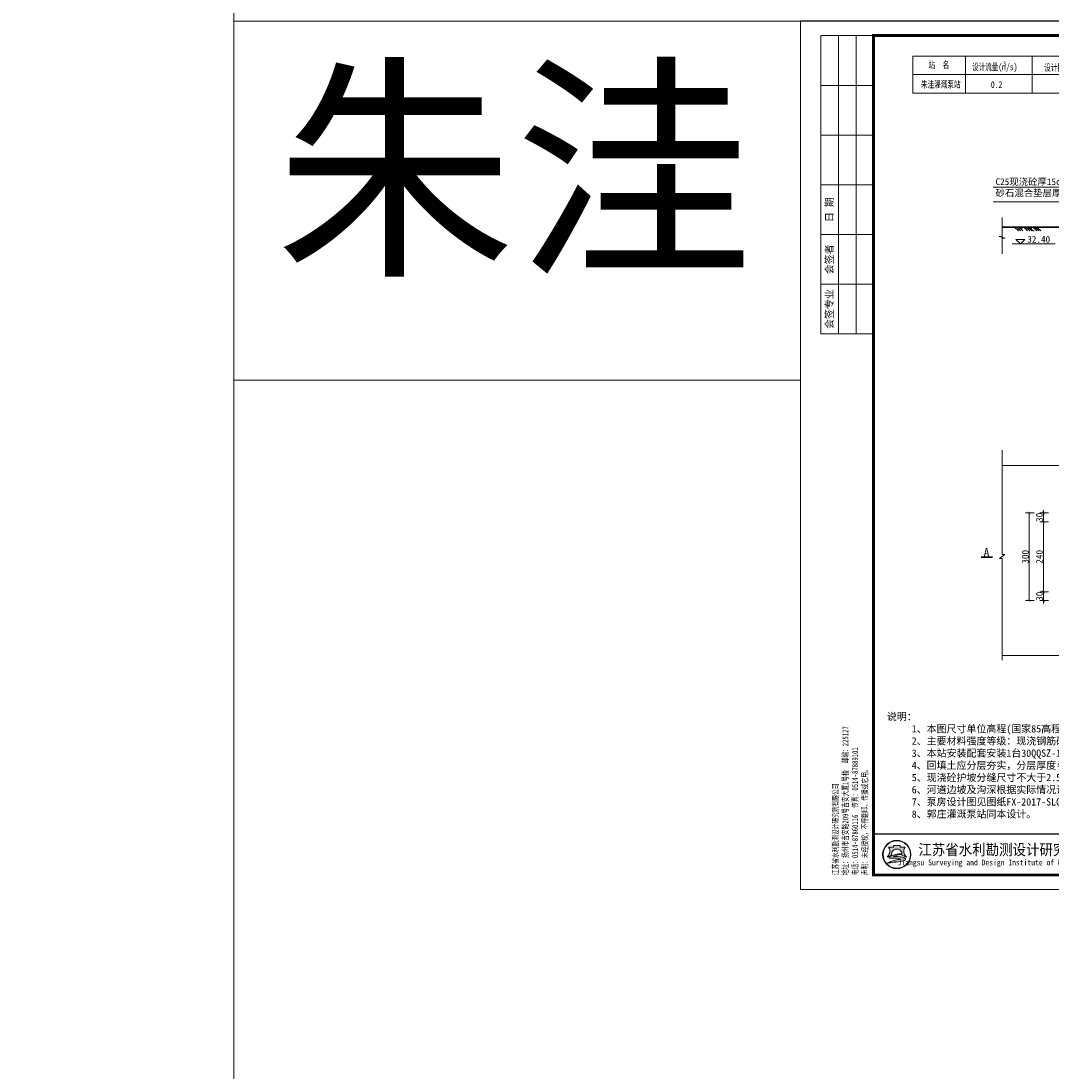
# Model space of a CAD drawing. Extents: x -27255 to 1448651, y 31034 to 8081248.
# Tile 443 of 580: x 582954 to 583307, y 3867321 to 3867680. Entities that reach past the tile are written whole.
import ezdxf
from ezdxf.enums import TextEntityAlignment as Align

# ---------------------------------------------------------------- set-up
doc = ezdxf.new("R2010")
doc.units = 0
doc.header["$PDMODE"] = 32
doc.header["$PDSIZE"] = 0.2
doc.layers.get('0').update_dxf_attribs({"linetype": 'CONTINUOUS'})
doc.layers.get('Defpoints').update_dxf_attribs({"linetype": 'CONTINUOUS'})
for name, color, linetype, lineweight in [('0.09标注线', 3, 'CONTINUOUS', 9), ('0.13填充', 8, 'CONTINUOUS', 9), ('0.13文字', 3, 'CONTINUOUS', 13), ('0.30粗线', 7, 'CONTINUOUS', 30), ('图框', 7, 'CONTINUOUS', 20), ('文字', 7, 'CONTINUOUS', 15), ('细实线', 3, 'CONTINUOUS', 20)]:
    doc.layers.add(name, color=color, linetype=linetype, lineweight=lineweight)
doc.styles.add('-仿宋_GB2312', font='FangSong_GB2312.ttf')
doc.styles.add('仿宋', font='FangSong_GB2312.ttf', dxfattribs={"width": 0.7})
doc.styles.add('宋体', font='FangSong_GB2312.ttf')
doc.dimstyles.new('zzzz STANDARD', dxfattribs={"dimtxt": 2.3, "dimasz": 1, "dimexe": 1.25, "dimexo": 1.5, "dimgap": 0.2, "dimtad": 1, "dimdec": 0, "dimlfac": 10, "dimzin": 0, "dimdsep": 46, "dimtxsty": '-仿宋_GB2312', "dimblk": 'ARCHTICK', "dimcen": 0.09, "dimadec": 0, "dimazin": 0, "dimtfac": 1, "dimtdec": 0, "dimtix": 1, "dimtmove": 2, "dimatfit": 3, "dimfxl": 1.7, "dimfxlon": 1, "dimtolj": 1, "dimtzin": 0, "dimlwd": 9, "dimlwe": 9, "dimarcsym": 0})

# ---------------------------------------------------------------- blocks, each defined once
blk = doc.blocks.new('d4trtg')
h = blk.add_hatch(color=152)
h.dxf.hatch_style = 1
h.paths.add_polyline_path([(654246.3193193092, 3899725.409078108, 1), (654149.4769673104, 3899725.409078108, 1)])
h.paths.add_polyline_path([(654244.689577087, 3899725.409078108, 1), (654151.1067095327, 3899725.409078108, 1)], flags=16)
h = blk.add_hatch(color=152)
h.dxf.hatch_style = 1
edge = h.paths.add_edge_path()
edge.add_arc((654216.7300615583, 3899701.144012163), 14.62686968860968, 43.31770961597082, 70.37003522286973)
edge.add_arc((654202.9245894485, 3899662.43781051), 55.72140833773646, 70.37003522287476, 84.52854590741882)
edge.add_arc((654197.052297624, 3899601.131590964), 117.3082280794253, 84.5285459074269, 95.17746754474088)
edge.add_arc((654198.4691254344, 3899704.113250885), 18.32576248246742, 111.7965680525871, 130.9174013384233, ccw=False)
edge.add_arc((654217.4394684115, 3899656.675769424), 69.41576698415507, 98.84274785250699, 111.79656805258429, ccw=False)
edge.add_arc((654228.1102754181, 3899588.085080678), 138.8315339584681, 95.21036804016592, 98.84274785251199, ccw=False)
edge.add_ellipse((654197.8981433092, 3899728.334977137), major_axis=(-17.7501498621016, 0), ratio=0.8776980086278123, start_angle=172.6538623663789, end_angle=176.9129867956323)
edge.add_arc((654213.8325542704, 3899624.955280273), 102.5563365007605, 88.99992913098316, 98.52267106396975)
edge.add_arc((654209.8965974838, 3899651.220285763), 75.99805588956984, 98.5226710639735, 116.8491039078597)
edge.add_arc((654181.1331357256, 3899708.041207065), 12.31168505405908, 116.8491039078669, 139.2900683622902)
edge.add_arc((654173.2830714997, 3899714.795695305), 1.955690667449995, 139.2900683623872, 263.050638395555)
edge.add_arc((654175.1158058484, 3899729.831970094), 17.10324739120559, 263.0506383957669, 272.136251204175)
edge.add_arc((654186.8001782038, 3899416.594006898), 296.3525647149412, 88.46268833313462, 92.13625120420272, ccw=False)
edge.add_arc((654193.3818121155, 3899661.833379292), 51.02489061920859, 68.07113774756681, 88.46268833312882, ccw=False)
edge.add_arc((654234.506227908, 3899496.08092722), 214.2253735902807, 95.91294384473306, 98.79521578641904)
edge.add_arc((654220.8241236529, 3899584.51078353), 124.7433113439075, 98.79521578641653, 117.8496747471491)
edge.add_arc((654806.2087627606, 3897318.850026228), 2461.597634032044, 104.7703900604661, 105.15790668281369, ccw=False)
edge.add_line((654178.6340996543, 3899699.104834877), (654170.5934602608, 3899695.844113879))
edge.add_arc((654384.3496151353, 3898723.49134639), 995.5709910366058, 100.90627282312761, 102.39834375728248, ccw=False)
edge.add_line((654195.9846486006, 3899701.080338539), (654189.8745459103, 3899699.193213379))
edge.add_arc((654166.7652083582, 3899985.305806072), 287.044347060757, 274.6177604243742, 279.6944367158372)
edge.add_arc((654207.3949546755, 3899747.472955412), 45.76599921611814, 279.694436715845, 287.6119267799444)
edge.add_arc((654216.243616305, 3899719.598572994), 16.52082853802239, 287.6119267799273, 311.5140981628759)
edge.add_arc((654225.3686800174, 3899709.289677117), 2.753471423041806, 311.5140981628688, 403.3177096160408)
edge = h.paths.add_edge_path()
edge.add_arc((654242.1391779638, 3899736.786777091), 20.67819482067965, 138.9741968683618, 204.1180883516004, ccw=False)
edge.add_line((654226.5392573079, 3899750.359920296), (654209.5567490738, 3899750.359920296))
edge.add_line((654209.5567490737, 3899750.359920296), (654209.5567490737, 3899756.23053299))
edge.add_line((654209.5567490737, 3899756.23053299), (654186.2395375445, 3899756.23053299))
edge.add_line((654186.2395375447, 3899756.23053299), (654186.2395375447, 3899750.359920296))
edge.add_line((654186.2395375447, 3899750.359920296), (654169.2570293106, 3899750.359920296))
edge.add_arc((654153.6571086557, 3899736.786777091), 20.67819482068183, -24.118088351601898, 41.0258031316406, ccw=False)
edge.add_arc((654138.2813983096, 3899743.670490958), 37.52449961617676, 314.34412131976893, 335.8819116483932, ccw=False)
edge.add_arc((654157.8406418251, 3899747.198545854), 31.08765203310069, 282.3877277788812, 290.1465811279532)
edge.add_arc((654127.1774852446, 3899830.778947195), 120.1152469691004, 290.1465811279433, 296.6495194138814)
edge.add_ellipse((654197.8981433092, 3899728.334977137), major_axis=(-17.7501498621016, 0), ratio=0.8776980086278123, start_angle=176.9129867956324, end_angle=378.37473811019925, ccw=False)
edge.add_ellipse((654197.8981433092, 3899728.334977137), major_axis=(-17.7501498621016, 0), ratio=0.8776980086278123, start_angle=172.653862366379, end_angle=176.9129867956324, ccw=False)
edge.add_ellipse((654197.8981433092, 3899728.334977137), major_axis=(-17.7501498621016, 0), ratio=0.8776980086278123, start_angle=161.6252618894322, end_angle=172.653862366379, ccw=False)
edge.add_arc((654268.6188013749, 3899830.778947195), 120.1152469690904, 243.3504805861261, 249.853418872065)
edge.add_arc((654237.9556447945, 3899747.198545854), 31.08765203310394, 249.8534188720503, 257.61227222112)
edge.add_arc((654257.5148883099, 3899743.670490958), 37.52449961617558, 204.1180883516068, 225.6558786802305, ccw=False)
at = {"lineweight": 0}
for p, q in [((653868.4004973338, 3899605.327936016), (653868.4004973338, 3902577.336202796)), ((653868.4004973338, 3902577.336202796), (658071.2404705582, 3902577.336202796)), ((658071.2404705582, 3899605.327936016), (653868.4004973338, 3899605.327936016))]:
    blk.add_line(p, q, dxfattribs=at)
for p, q in [((654118.5695433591, 3902527.302393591), (653938.4478302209, 3902527.302393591)), ((653938.4478302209, 3902527.302393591), (653938.4478302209, 3901506.612685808)), ((653998.488401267, 3902527.302393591), (653998.488401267, 3901506.612685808)), ((654058.528972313, 3902527.302393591), (654058.528972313, 3901506.612685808)), ((654118.5695433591, 3902357.187442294), (653938.4478302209, 3902357.187442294)), ((654118.5695433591, 3902187.072490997), (653938.4478302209, 3902187.072490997)), ((654118.5695433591, 3902016.9575397), (653938.4478302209, 3902016.9575397)), ((654118.5695433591, 3901846.842588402), (653938.4478302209, 3901846.842588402)), ((654118.5695433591, 3901676.727637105), (653938.4478302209, 3901676.727637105)), ((654118.5695433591, 3901506.612685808), (653938.4478302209, 3901506.612685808))]:
    blk.add_line(p, q)
at = {"lineweight": 0, "const_width": 10.0067618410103}
blk.add_lwpolyline([(654118.5695433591, 3902527.302393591), (658021.2066613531, 3902527.302393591), (658021.2066613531, 3899655.361745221), (654118.5695433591, 3899655.361745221)], close=True, dxfattribs=at)
at = {"lineweight": 0, "const_width": 4.002704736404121}
blk.add_lwpolyline([(658021.2066613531, 3899795.456410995), (654118.5695433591, 3899795.456410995)], dxfattribs=at)
at = {"color": 152}
for points in [[(654215.6225359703, 3899727.495994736, 0.04157472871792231), (654198.6336295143, 3899726.379117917, 0.08013502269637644), (654175.5726574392, 3899719.025681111, 0.09823132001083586), (654171.8006163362, 3899716.071255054, 0.599439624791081), (654173.0464484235, 3899712.85437217, 0.03966424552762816), (654175.7533461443, 3899712.7406093, -0.01603031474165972), (654194.7507043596, 3899712.839904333, -0.08921046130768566), (654212.4373190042, 3899709.166529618, 0.01257694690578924), (654201.7504573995, 3899707.787257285, 0.08333285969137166), (654162.549863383, 3899694.805861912, -0.001690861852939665), (654178.6340996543, 3899699.104834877), (654170.5934602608, 3899695.844113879, -0.006510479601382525), (654195.9846486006, 3899701.080338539), (654189.8745459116, 3899699.193213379, 0.02215480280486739), (654215.101659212, 3899702.360502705, 0.03456031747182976), (654221.242295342, 3899703.852113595, 0.1046726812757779), (654227.1936927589, 3899707.227897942, 0.4234638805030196), (654227.3719977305, 3899711.178677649, 0.1185893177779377), (654221.6438736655, 3899714.920795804, 0.06185687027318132), (654208.2376153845, 3899717.905342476, 0.04649815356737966), (654186.4662944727, 3899717.961197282, -0.08362449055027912), (654191.6645458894, 3899721.128869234, -0.05658197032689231), (654206.7686614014, 3899725.266458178, -0.01585057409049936), (654215.5025964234, 3899726.342960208)], [(654181.0529832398, 3899723.423913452, -0.02838203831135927), (654168.5479460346, 3899718.013005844, -0.03386732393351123), (654164.5097554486, 3899716.834668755, 0.09425397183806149), (654172.5302050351, 3899728.337281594, 0.2921547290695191), (654169.2570293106, 3899750.359920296), (654186.2395375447, 3899750.359920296), (654186.2395375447, 3899756.23053299), (654209.5567490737, 3899756.23053299), (654209.5567490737, 3899750.359920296), (654226.5392573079, 3899750.359920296, 0.29215472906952), (654223.2660815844, 3899728.337281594, 0.09425397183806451), (654231.2865311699, 3899716.834668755, -0.03386732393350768), (654227.2483405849, 3899718.013005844, -0.02838203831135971), (654214.7433033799, 3899723.423913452)]]:
    blk.add_lwpolyline(points, format="xyb", dxfattribs=at)
for radius in [48.42117599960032, 46.79143377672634]:
    blk.add_circle((654197.8981433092, 3899725.409078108), radius, dxfattribs=at)
blk.add_arc((654217.4394684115, 3899656.675769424), 69.41576698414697, 98.8427478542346, 111.796568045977, dxfattribs=at)
for start_param, end_param in [(2.820892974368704, 6.603884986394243), (3.013378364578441, 3.087714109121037)]:
    blk.add_ellipse((654197.8981433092, 3899728.334977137), major_axis=(-17.7501498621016, 0), ratio=0.8776980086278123, start_param=start_param, end_param=end_param, dxfattribs=at)
at = {"style": '宋体'}
for s, height, width, p in [('江苏省水利勘测设计研究院有限公司', 37.52535690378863, 0.9, (654640.1952124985, 3899742.929376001)), ('Jiangsu Surveying and Design Institute of Water Resources Co., Ltd.', 20.0135236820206, 0.8, (654638.4727689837, 3899695.522921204))]:
    blk.add_text(s, height=height, dxfattribs=dict(at, width=width)).set_placement(p, align=Align.MIDDLE)
at = {"rotation": 90}
for s, insert, char_height, attachment_point, style in [('日 期', (653968.468115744, 3901931.900064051), 25.01690460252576, 5, '宋体'), ('会签者', (653968.468115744, 3901761.785112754), 25.01690460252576, 5, '宋体'), ('会签专业', (653968.468115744, 3901591.670161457), 25.01690460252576, 5, '宋体'), ('江苏省水利勘测设计研究院有限公司\\P地址：扬州市吉安路209号吉安大厦1号楼  邮编：225127\\P电话：0514-87860116  传真：0514-87889101\\P声明：未经授权，不得翻印、传播或它用。', (654101.5093347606, 3899654.544439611), 20.0135236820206, 7, '仿宋')]:
    blk.add_mtext(s, dxfattribs=dict(at, insert=insert, char_height=char_height, attachment_point=attachment_point, style=style))
blk = doc.blocks.new('_ARCHTICK')
at = {"color": 0, "linetype": 'ByBlock', "const_width": 0.15}
blk.add_lwpolyline([(-0.5, -0.5), (0.5, 0.5)], dxfattribs=at)
blk = doc.blocks.new('*D2502')
at = {"layer": '0.13文字', "color": 0, "linetype": 'Continuous', "lineweight": 9}
for p, q in [((583305.5991813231, 3867512.090726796), (583302.6491813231, 3867512.090726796)), ((583303.8991813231, 3867512.090726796), (583303.8991813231, 3867513.090726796)), ((583303.8991813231, 3867512.090726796), (583303.8991813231, 3867509.090726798)), ((583305.5991813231, 3867509.090726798), (583302.6491813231, 3867509.090726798)), ((583303.8991813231, 3867509.090726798), (583303.8991813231, 3867508.090726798))]:
    blk.add_line(p, q, dxfattribs=at)
at = {"layer": 'Defpoints', "color": 0, "linetype": 'Continuous', "lineweight": 13}
for p in [(583307.9406549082, 3867512.090726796), (583303.8991813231, 3867509.090726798), (583310.9406549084, 3867509.090726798)]:
    blk.add_point(p, dxfattribs=at)
at = {"layer": '0.13文字', "color": 0, "linetype": 'Continuous', "lineweight": 9}
for p, rotation in [((583303.8991813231, 3867512.090726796), 270), ((583303.8991813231, 3867509.090726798), 90)]:
    blk.add_blockref('_ARCHTICK', p, dxfattribs=dict(at, rotation=rotation))
at = {"layer": '0.13文字', "color": 0, "linetype": 'Continuous', "lineweight": 13, "insert": (583302.5491813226, 3867510.590726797), "char_height": 2.3, "attachment_point": 5, "rotation": 90, "style": '-仿宋_GB2312'}
blk.add_mtext('\\A1;30', dxfattribs=at)
blk = doc.blocks.new('*D2503')
at = {"layer": '0.13文字', "color": 0, "linetype": 'Continuous', "lineweight": 9}
for p, q in [((583305.5991813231, 3867509.090726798), (583302.6491813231, 3867509.090726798)), ((583303.8991813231, 3867509.090726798), (583303.8991813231, 3867485.0907268)), ((583305.5991813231, 3867485.0907268), (583302.6491813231, 3867485.0907268))]:
    blk.add_line(p, q, dxfattribs=at)
at = {"layer": 'Defpoints', "color": 0, "linetype": 'Continuous', "lineweight": 13}
for p in [(583310.9406549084, 3867509.090726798), (583303.8991813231, 3867485.0907268), (583310.9406549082, 3867485.0907268)]:
    blk.add_point(p, dxfattribs=at)
at = {"layer": '0.13文字', "color": 0, "linetype": 'Continuous', "lineweight": 9}
for p, rotation in [((583303.8991813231, 3867509.090726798), 90), ((583303.8991813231, 3867485.0907268), 270)]:
    blk.add_blockref('_ARCHTICK', p, dxfattribs=dict(at, rotation=rotation))
at = {"layer": '0.13文字', "color": 0, "linetype": 'Continuous', "lineweight": 13, "insert": (583302.5491813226, 3867497.090726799), "char_height": 2.3, "attachment_point": 5, "rotation": 90, "style": '-仿宋_GB2312'}
blk.add_mtext('\\A1;240', dxfattribs=at)
blk = doc.blocks.new('*D2504')
at = {"layer": '0.13文字', "color": 0, "linetype": 'Continuous', "lineweight": 9}
for p, q in [((583303.8991813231, 3867485.090726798), (583303.8991813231, 3867486.090726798)), ((583305.5991813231, 3867485.090726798), (583302.6491813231, 3867485.090726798)), ((583305.5991813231, 3867482.090726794), (583302.6491813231, 3867482.090726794)), ((583303.8991813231, 3867485.090726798), (583303.8991813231, 3867482.090726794)), ((583303.8991813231, 3867482.090726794), (583303.8991813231, 3867481.090726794))]:
    blk.add_line(p, q, dxfattribs=at)
at = {"layer": 'Defpoints', "color": 0, "linetype": 'Continuous', "lineweight": 13}
for p in [(583303.8991813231, 3867482.090726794), (583307.9406549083, 3867482.090726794), (583310.9406549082, 3867485.090726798)]:
    blk.add_point(p, dxfattribs=at)
at = {"layer": '0.13文字', "color": 0, "linetype": 'Continuous', "lineweight": 9}
for p, rotation in [((583303.8991813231, 3867485.090726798), 270), ((583303.8991813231, 3867482.090726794), 90)]:
    blk.add_blockref('_ARCHTICK', p, dxfattribs=dict(at, rotation=rotation))
at = {"layer": '0.13文字', "color": 0, "linetype": 'Continuous', "lineweight": 13, "insert": (583302.5491813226, 3867483.590726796), "char_height": 2.3, "attachment_point": 5, "rotation": 90, "style": '-仿宋_GB2312'}
blk.add_mtext('\\A1;30', dxfattribs=at)
blk = doc.blocks.new('*D2505')
at = {"layer": '0.13文字', "color": 0, "linetype": 'Continuous', "lineweight": 9}
for p, q in [((583300.7799894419, 3867512.090726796), (583297.8299894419, 3867512.090726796)), ((583299.0799894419, 3867512.090726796), (583299.0799894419, 3867482.090726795)), ((583300.7799894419, 3867482.090726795), (583297.8299894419, 3867482.090726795))]:
    blk.add_line(p, q, dxfattribs=at)
at = {"layer": 'Defpoints', "color": 0, "linetype": 'Continuous', "lineweight": 13}
for p in [(583307.9406549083, 3867512.090726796), (583299.0799894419, 3867482.090726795), (583307.9406549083, 3867482.090726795)]:
    blk.add_point(p, dxfattribs=at)
at = {"layer": '0.13文字', "color": 0, "linetype": 'Continuous', "lineweight": 9}
for p, rotation in [((583299.0799894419, 3867512.090726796), 90), ((583299.0799894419, 3867482.090726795), 270)]:
    blk.add_blockref('_ARCHTICK', p, dxfattribs=dict(at, rotation=rotation))
at = {"layer": '0.13文字', "color": 0, "linetype": 'Continuous', "lineweight": 13, "insert": (583297.7299894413, 3867497.090726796), "char_height": 2.3, "attachment_point": 5, "rotation": 90, "style": '-仿宋_GB2312'}
blk.add_mtext('\\A1;300', dxfattribs=at)

msp = doc.modelspace()

# ---------------------------------------------------------------- hatches: boundary and pattern name
at = {"layer": '0.13填充'}
h = msp.add_hatch(color=7, dxfattribs=at)
edge = h.paths.add_edge_path()
edge.add_ellipse((583296.4645514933, 3867610.061189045), major_axis=(0, -0.733254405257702), ratio=0.964264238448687, start_angle=-79.12270448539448, end_angle=79.12270448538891, ccw=False)
edge.add_line((583295.7702036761, 3867609.922819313), (583297.15889931, 3867609.922819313))
h = msp.add_hatch(color=7, dxfattribs=at)
edge = h.paths.add_edge_path()
edge.add_ellipse((583299.5745959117, 3867610.061189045), major_axis=(0, -0.733254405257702), ratio=0.964264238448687, start_angle=-79.12270448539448, end_angle=79.12270448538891, ccw=False)
edge.add_line((583298.8802480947, 3867609.922819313), (583300.2689437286, 3867609.922819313))

# ---------------------------------------------------------------- linework, layer by layer
at = {"layer": '0.09标注线'}
for p, q in [((583259.2581006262, 3867668.441562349), (583438.7159102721, 3867668.441562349)), ((583259.2581006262, 3867668.44156235), (583259.2581006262, 3867655.76656235)), ((583259.2581006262, 3867662.10406235), (583438.7159102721, 3867662.104062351)), ((583259.2581006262, 3867655.76656235), (583438.7159102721, 3867655.76656235)), ((583286.7112800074, 3867623.567000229), (583317.6830491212, 3867623.567000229)), ((583286.7112800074, 3867618.543934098), (583317.6830491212, 3867618.543934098))]:
    msp.add_line(p, q, dxfattribs=at)
at = {"layer": '0.09标注线', "color": 7, "linetype": 'Continuous', "lineweight": 35}
msp.add_line((583282.614003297, 3867496.94907262, 24.8), (583286.5013567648, 3867496.94907262, 24.8), dxfattribs=at)
at = {"layer": '0.13文字', "lineweight": 13}
msp.add_line((583026.8697264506, 3871338.129037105), (583026.8697264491, 3855111.179997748), dxfattribs=at)
at = {"layer": '0.13文字', "linetype": 'Continuous', "lineweight": 13}
for p, q in [((583277.2359657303, 3867668.44156235), (583277.2359657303, 3867655.76656235)), ((583300.0509657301, 3867668.44156235), (583300.0509657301, 3867655.76656235)), ((583277.2359657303, 3867662.10406235), (583277.2359657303, 3867655.76656235)), ((583307.9406549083, 3867604.128913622), (583293.1779291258, 3867604.128913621)), ((583294.4738186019, 3867605.680641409), (583296.0255463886, 3867604.128913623)), ((583294.4738186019, 3867605.680641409), (583297.5772741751, 3867605.680641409)), ((583296.0255463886, 3867604.128913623), (583297.5772741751, 3867605.680641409))]:
    msp.add_line(p, q, dxfattribs=at)
at = {"layer": '0.13文字', "color": 7, "linetype": 'Continuous', "lineweight": 13}
for p, q in [((583289.7667174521, 3867497.876973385), (583289.7667174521, 3867533.531603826)), ((583289.7667174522, 3867528.289372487), (583406.024253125, 3867528.289372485)), ((583290.69895651, 3867497.876973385), (583288.8344783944, 3867496.511683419)), ((583288.8344783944, 3867496.511683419), (583289.7667174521, 3867496.511683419)), ((583289.7667174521, 3867497.876973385), (583290.69895651, 3867497.876973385)), ((583289.7667174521, 3867461.674294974), (583289.7667174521, 3867496.51168342)), ((583289.7667174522, 3867463.32646552), (583406.024253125, 3867463.326465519))]:
    msp.add_line(p, q, dxfattribs=at)
at = {"layer": '0.13文字', "lineweight": 13}
msp.add_lwpolyline([(583026.869727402, 3867680.417775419), (583220.7763624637, 3867680.417775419), (583220.7763624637, 3867557.529023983), (583026.869727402, 3867557.529023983)], close=True, dxfattribs=at)
at = {"layer": '0.30粗线', "color": 7, "lineweight": 30}
msp.add_line((583347.9406549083, 3867609.920514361), (583289.7667174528, 3867609.922673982), dxfattribs=at)
at = {"layer": '细实线', "color": 3, "lineweight": 15}
for p, q in [((583289.7667174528, 3867613.157582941), (583289.7667174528, 3867606.688055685)), ((583288.7628655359, 3867606.688055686), (583289.7667174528, 3867606.688055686)), ((583290.7705693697, 3867606.123969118), (583288.7628655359, 3867606.688055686)), ((583289.7667174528, 3867606.123969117), (583289.7667174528, 3867600.703656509)), ((583289.7667174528, 3867606.123969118), (583290.7705693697, 3867606.123969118))]:
    msp.add_line(p, q, dxfattribs=at)
at = {"layer": '细实线', "color": 7, "ltscale": 5}
for p, q in [((583294.0549621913, 3867609.922819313), (583295.3959839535, 3867608.58179755)), ((583294.7645579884, 3867609.922819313), (583296.1055797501, 3867608.581797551)), ((583295.4741537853, 3867609.922819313), (583296.8151755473, 3867608.581797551)), ((583297.1650066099, 3867609.922819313), (583298.5060283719, 3867608.581797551)), ((583297.874602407, 3867609.922819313), (583299.215624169, 3867608.581797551)), ((583298.5841982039, 3867609.922819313), (583299.9252199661, 3867608.581797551)), ((583300.2750510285, 3867609.922819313), (583301.6160727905, 3867608.581797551)), ((583300.9846468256, 3867609.922819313), (583302.3256685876, 3867608.581797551)), ((583301.6942426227, 3867609.922819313), (583303.0352643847, 3867608.581797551))]:
    msp.add_line(p, q, dxfattribs=at)
at = {"layer": '细实线', "color": 7, "lineweight": 20, "ltscale": 5, "start_tangent": (0.9990642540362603, 0.04325062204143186), "end_tangent": (0.99950576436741, -0.03143607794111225)}
msp.add_spline([(583299.605271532, 3867609.331404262), (583299.9061165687, 3867609.215236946), (583299.9834670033, 3867609.086649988), (583300.0220064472, 3867608.913034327), (583300.1550489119, 3867608.752052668), (583300.3542101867, 3867608.65129884), (583300.775055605, 3867608.581797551)], degree=3, dxfattribs=at)

# ---------------------------------------------------------------- block references
at = {"layer": '图框'}
for p, xscale, yscale, zscale in [((514370.6876921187, 3458221.857960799), 0.1049999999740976, 0.1050000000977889, 0.105), ((517833.9363279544, 3477422.683791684), 0.09999999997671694, 0.1000000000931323, 0.1)]:
    msp.add_blockref('d4trtg', p, dxfattribs=dict(at, xscale=xscale, yscale=yscale, zscale=zscale))

# ---------------------------------------------------------------- texts
at = {"layer": '0.09标注线', "insert": (583287.5299962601, 3867626.574969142, 5.053573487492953), "char_height": 2.3, "attachment_point": 1, "style": '-仿宋_GB2312'}
msp.add_mtext('C25现浇砼厚15cm\\P砂石混合垫层厚15cm', dxfattribs=at)
at = {"layer": '0.09标注线', "color": 7, "style": '-仿宋_GB2312'}
for s, insert, char_height, width, attachment_point in [('A', (583285.370251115, 3867500.049350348), 2.75625, 2.75625, 3), ('说明：\\P     1、本图尺寸单位高程(国家85高程基面）以米计，其余均以厘米计。\\P     2、主要材料强度等级：现浇钢筋砼、素砼C25，预制构件、管理房梁、板钢筋砼C30。钢筋采用HRB400。\\P     3、本站安装配套安装1台30QQSZ-12-37潜水泵, 进水管采用DN30cm铸铁管。\\P     4、回填土应分层夯实，分层厚度≤30cm，压实度不小于0.93。\\P     5、现浇砼护坡分缝尺寸不大于2.5m×2.5m，缝宽1cm，内嵌沥青油膏。\\P     6、河道边坡及沟深根据实际情况调整,出水渠道可据实调整。\\P     7、泵房设计图见图纸{\\C256;FX-2017-SLGQ-BZ-BF-01-02。\\P     8、郭庄灌溉泵站同本设计。}', (583250.3363383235, 3867443.659522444), 2.5, 293.9120261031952, 1)]:
    msp.add_mtext(s, dxfattribs=dict(at, insert=insert, char_height=char_height, width=width, attachment_point=attachment_point))
at = {"layer": '0.13文字', "linetype": 'Continuous', "lineweight": 13, "style": '-仿宋_GB2312', "width": 0.7}
for s, height, p in [('站  名', 2.3, (583264.56896832, 3867664.273897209)), ('设计流量(m/s)', 2.3, (583279.4667370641, 3867663.541934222)), ('3', 1.61, (583290.1646945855, 3867665.039193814)), ('设计扬程(m)', 2.3, (583304.1572591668, 3867663.332834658)), ('朱洼灌溉泵站', 2.3, (583262.0081343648, 3867657.56722513)), ('0.2', 2.3, (583285.9174250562, 3867657.495112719))]:
    msp.add_text(s, height=height, dxfattribs=at).set_placement(p)
at = {"layer": '0.13文字', "linetype": 'Continuous', "lineweight": 13, "insert": (583298.3923436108, 3867606.863161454), "char_height": 2.3, "width": 2.39999868, "attachment_point": 1, "style": '-仿宋_GB2312'}
msp.add_mtext('32.40', dxfattribs=at)
at = {"layer": '文字', "color": 7, "insert": (582877.706536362, 3867659.446110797), "char_height": 72, "width": 1560.332549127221, "attachment_point": 1, "style": '-仿宋_GB2312'}
msp.add_mtext('{\\H0.8333x;\\C256;    朱洼}', dxfattribs=at)

# ---------------------------------------------------------------- dimensions: what is measured, and where the dimension line sits
at = {"layer": '0.13文字', "linetype": 'Continuous', "lineweight": 13}
for base, p1, p2, picture, middle in [((583299.0799894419, 3867482.090726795), (583307.9406549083, 3867512.090726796), (583307.9406549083, 3867482.090726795), '*D2505', (583297.7299894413, 3867497.090726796)), ((583303.8991813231, 3867509.090726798), (583307.9406549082, 3867512.090726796), (583310.9406549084, 3867509.090726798), '*D2502', (583302.5491813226, 3867510.590726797)), ((583303.8991813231, 3867485.0907268), (583310.9406549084, 3867509.090726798), (583310.9406549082, 3867485.0907268), '*D2503', (583302.5491813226, 3867497.090726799)), ((583303.8991813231, 3867482.090726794), (583310.9406549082, 3867485.090726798), (583307.9406549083, 3867482.090726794), '*D2504', (583302.5491813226, 3867483.590726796))]:
    dim = msp.add_linear_dim(base=base, p1=p1, p2=p2, angle=90, dimstyle='zzzz STANDARD', dxfattribs=at)
    dim.commit()
    dim.dimension.update_dxf_attribs({"geometry": picture, "text_midpoint": middle})

doc.saveas('drawing.dxf')
